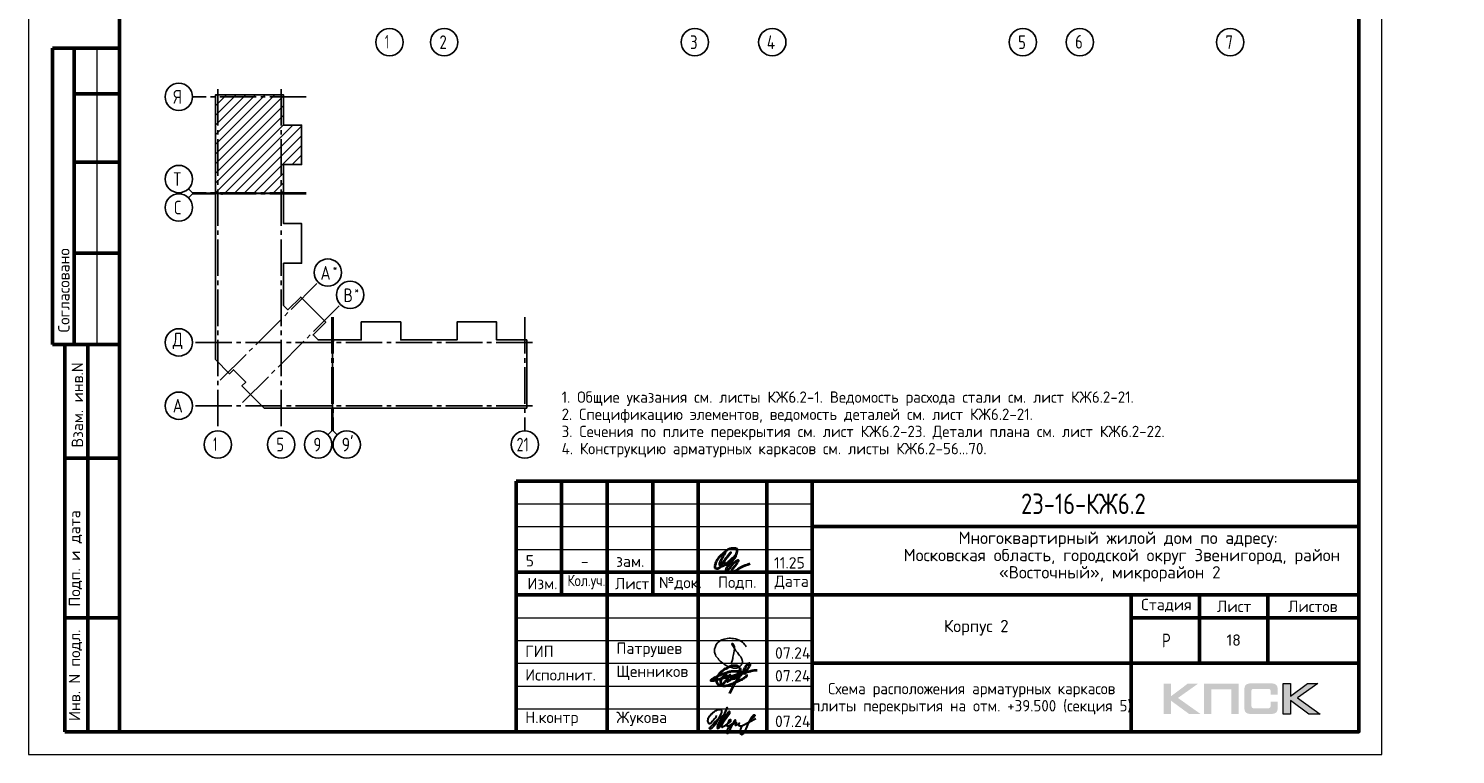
# Model space of a CAD drawing. Header units: millimetres. Extents: x 40580 to 1930067, y -240640 to 81020.
# Tile 312 of 656: x 957990 to 989308, y -240392 to -224462. Entities that reach past the tile are written whole.
import ezdxf

# ---------------------------------------------------------------- set-up
doc = ezdxf.new("R2010")
doc.units = ezdxf.units.MM
doc.linetypes.add('______5', pattern=[1100, 800, -100, 100, -100])
doc.linetypes.add('CENTER', pattern=[2, 1.25, -0.25, 0.25, -0.25])
for name, color, linetype, lineweight in [('Standard', 7, 'Continuous', 25), ('ОСИ', 7, 'CENTER', 15), ('Основная', 7, 'Continuous', 40)]:
    doc.layers.add(name, color=color, linetype=linetype, lineweight=lineweight)
doc.styles.add('GOST 2.304', font='isocpeur.ttf', dxfattribs={"width": 0.8})
doc.styles.add('ISOCPEUR', font='isocpeur.ttf')
doc.styles.get("Standard").update_dxf_attribs({"font": 'isocpeur.ttf'})

# ---------------------------------------------------------------- blocks, each defined once
blk = doc.blocks.new('яяя')
at = {"lineweight": 30}
for points in [[(345424, 110432), (345425, 110410), (345424, 110397), (345417, 110379), (345406, 110350), (345390, 110319), (345357, 110275), (345310, 110221), (345265, 110176), (345198, 110110), (345161, 110077), (345133, 110066), (345116, 110066), (345102, 110075), (345090, 110091), (345082, 110115), (345074, 110146), (345066, 110182), (345064, 110206), (345067, 110234), (345077, 110278), (345095, 110320), (345114, 110361), (345134, 110395), (345159, 110428), (345195, 110469), (345228, 110506), (345284, 110560), (345331, 110595), (345379, 110625), (345435, 110648), (345486, 110670), (345532, 110686), (345573, 110696), (345605, 110698), (345621, 110695), (345635, 110687), (345648, 110671), (345656, 110649), (345659, 110625), (345659, 110583), (345656, 110553), (345647, 110523), (345635, 110489), (345387, 110033), (345349, 109985), (345311, 109948), (345247, 109889), (345209, 109858), (345192, 109844), (345180, 109837), (345157, 109833), (345150, 109835), (345140, 109842), (345135, 109856), (345138, 109881), (345148, 109892), (345183, 109930), (345267, 110024), (345343, 110105), (345455, 110213), (345617, 110343), (345775, 110456), (345811, 110526), (345838, 110607), (345890, 110740), (345902, 110771), (345698, 110295), (345672, 110226), (345626, 110132), (345572, 110032), (345518, 109953), (345481, 109918), (345497, 110001), (345567, 110147), (345655, 110301), (345760, 110442)], [(345481, 109918), (345476, 109896), (345475, 109874), (345485, 109861), (345506, 109866), (345539, 109891), (345632, 109983), (345968, 110450), (346022, 110527), (346029, 110560), (346027, 110579), (346026, 110590), (346010, 110605), (345993, 110609), (345975, 110601), (345962, 110584), (345954, 110562), (345857, 110421), (345783, 110292), (345741, 110183), (345701, 110079), (345665, 109985), (345660, 109952), (345666, 109929), (345669, 109915), (345682, 109910), (345702, 109914), (345735, 109941), (345846, 110007), (346065, 110160), (346075, 110193), (346070, 110217), (346066, 110236), (346052, 110241), (346030, 110241), (346007, 110228), (345978, 110203), (345960, 110164), (345892, 110010), (345895, 109986), (345904, 109966), (345925, 109964), (345969, 109968), (346045, 110000), (346218, 110114), (346261, 110154), (346280, 110184), (346282, 110210), (346278, 110225), (346263, 110229), (346241, 110222), (346220, 110198), (346162, 110049), (345989, 109904), (345932, 109849), (345906, 109805), (345891, 109739), (345890, 109690), (345899, 109652), (345924, 109647), (345956, 109655), (345980, 109674), (346058, 109838), (346158, 110046), (346261, 110098), (346314, 110120), (346292, 110079), (346269, 110036), (346261, 110008), (346267, 109998), (346293, 109998), (346363, 110039), (346445, 110095), (346421, 110068), (346414, 110040), (346407, 110011), (346416, 109990), (346466, 109972), (346509, 109977), (346574, 109984), (347172, 110293)], [(346586, 109971), (346543, 109917), (346509, 109873), (346489, 109825), (346475, 109767), (346472, 109710), (346478, 109675), (346485, 109641), (346501, 109621), (346517, 109602), (346542, 109589), (346568, 109592), (346605, 109620), (346680, 109731), (346736, 109842), (346865, 110115), (346962, 110290), (346969, 110318), (346979, 110360), (347013, 110403), (347056, 110434), (347091, 110450), (347109, 110450), (347121, 110434), (347115, 110405), (347072, 110355), (347012, 110307), (346924, 110222)]]:
    blk.add_lwpolyline(points, dxfattribs=at)
blk = doc.blocks.new('Из_буфера32210')
at = {"color": 7, "lineweight": 25}
blk.add_lwpolyline([(357, 84), (386, 160), (399, 213), (405, 239), (412, 268), (420, 299), (427, 339), (434, 380), (437, 414), (438, 442), (436, 466), (430, 489), (425, 504), (417, 519), (409, 531), (405, 535), (403, 536), (400, 539), (394, 541), (387, 543), (383, 542), (379, 539), (377, 534), (377, 528), (379, 523), (438, 428), (470, 382), (484, 365), (504, 341), (528, 310), (551, 280), (562, 264), (575, 247), (582, 235), (589, 220), (599, 198), (606, 184), (610, 167), (611, 155), (612, 143), (611, 127), (609, 116), (603, 96), (596, 82), (588, 69), (579, 56), (563, 43), (551, 34), (539, 25), (524, 16), (511, 10), (494, 5), (481, 3), (456, 0), (432, 1), (415, 3), (396, 6), (375, 11), (355, 19), (336, 24), (310, 31), (293, 39), (269, 53), (243, 69), (223, 80), (202, 93), (180, 109), (152, 128), (126, 152), (98, 182), (77, 211), (52, 241), (32, 266), (20, 293), (8, 329), (3, 348), (1, 373), (0, 393), (1, 417), (6, 440), (13, 454), (20, 476), (26, 497), (38, 517), (47, 529), (60, 548), (75, 563), (95, 581), (115, 593), (135, 606), (161, 618), (187, 628), (213, 638), (251, 647), (282, 653), (319, 655), (353, 655), (384, 652), (418, 648), (460, 641), (503, 628), (544, 611), (579, 594), (611, 573), (639, 545), (666, 515), (679, 496), (694, 471)], dxfattribs=at)

msp = doc.modelspace()

# ---------------------------------------------------------------- hatches: boundary and pattern name
h = msp.add_hatch(color=256)
h.paths.add_polyline_path([(983663.4, -238834.7), (983435.9, -238834.7), (983063.9, -239114.8), (983063.9, -238834.7), (982906.3, -238834.7), (982906.3, -239506.8), (983063.9, -239506.8), (983063.9, -239211.6), (983466.4, -239506.8), (983718, -239506.8), (983217.4, -239151.4)])
h.paths.add_polyline_path([(983946.2, -238961.3), (984391.5, -238961.3), (984391.5, -239506.8), (984547.8, -239506.8), (984547.8, -238834.7), (984381.2, -238834.7), (983790, -238834.7), (983790, -238993.8), (983790, -239506.8), (983946.2, -239506.8)])
h.paths.add_polyline_path([(985686, -238831.3), (985528.3, -238831.3), (985528.3, -239504.1), (985686, -239504.1), (985686, -239208.1), (986088.4, -239504.1), (986340.1, -239504.1), (985839.5, -239148), (986285.5, -238831.3), (986058.7, -238831.3), (985686, -239111.3)])
msp.add_hatch(color=256).paths.add_polyline_path([(985396.9, -238906), (985394.9, -238898.4), (985392.1, -238892.1), (985388.6, -238885.9), (985385.2, -238879.7), (985381.7, -238874.8), (985377.6, -238870), (985373.4, -238865.2), (985369.3, -238861), (985363.8, -238857.6), (985358.2, -238853.4), (985352, -238849.9), (985345.1, -238847.2), (985338.2, -238844.4), (985330.6, -238841.7), (985323, -238839.6), (985305, -238836.1), (985285.6, -238833.4), (985264.2, -238832), (985240.7, -238831.3), (984839.6, -238831.3), (984816.1, -238832), (984795.4, -238833.4), (984775.3, -238836.1), (984758, -238839.6), (984749.7, -238842.3), (984742.1, -238844.4), (984735.2, -238847.2), (984729, -238850.6), (984722.8, -238853.4), (984716.5, -238857.6), (984711.7, -238861), (984706.9, -238865.2), (984702.7, -238870), (984699.2, -238874.8), (984695.1, -238879.7), (984691.6, -238885.9), (984688.9, -238892.1), (984686.1, -238899), (984683.3, -238906), (984681.3, -238913.6), (984677.8, -238930.2), (984675, -238948.1), (984673, -238968.2), (984673, -238990.3), (984673, -239344.4), (984673, -239366.5), (984675, -239386.5), (984677.8, -239405.2), (984681.3, -239421.8), (984683.3, -239429.4), (984686.1, -239436.3), (984688.9, -239443.2), (984691.6, -239449.5), (984695.1, -239455), (984699.2, -239460.5), (984702.7, -239465.4), (984706.9, -239470.2), (984711.7, -239474.3), (984717.2, -239477.8), (984722.8, -239481.3), (984729, -239484.7), (984735.2, -239488.2), (984742.8, -239490.3), (984749.7, -239493), (984758, -239495.1), (984775.3, -239499.2), (984795.4, -239501.3), (984816.8, -239503.4), (984839.6, -239504.1), (985240.7, -239504.1), (985264.2, -239503.4), (985285.6, -239502), (985305, -239499.2), (985322.3, -239495.8), (985330.6, -239493), (985338.2, -239490.9), (985345.1, -239488.2), (985352, -239484.7), (985358.2, -239482), (985363.8, -239477.8), (985369.3, -239474.3), (985373.4, -239470.2), (985377.6, -239466.1), (985381.7, -239460.5), (985385.2, -239455.7), (985388.6, -239449.5), (985392.1, -239443.2), (985394.9, -239437), (985396.9, -239429.4), (985399.7, -239421.8), (985403.2, -239405.2), (985405.9, -239387.2), (985407.3, -239366.5), (985408, -239344.4), (985408, -239233), (985251, -239233), (985251, -239323.6), (985251, -239329.8), (985250.4, -239336.1), (985249, -239341.6), (985247.6, -239347.1), (985245.5, -239352), (985243.4, -239356.1), (985240.7, -239360.3), (985237.2, -239363.7), (985233.8, -239367.2), (985229.6, -239369.9), (985224.8, -239372), (985219.9, -239374.1), (985215.1, -239375.5), (985208.9, -239376.2), (985202.6, -239376.9), (985196.4, -239377.5), (984872.8, -239377.5), (984867.3, -239376.9), (984862.4, -239376.2), (984858.3, -239374.1), (984854.1, -239372), (984850, -239369.2), (984846.5, -239366.5), (984843.1, -239363), (984840.3, -239358.9), (984837.5, -239354.7), (984835.5, -239350.6), (984833.4, -239345.7), (984832, -239340.9), (984829.9, -239331.2), (984829.2, -239321.5), (984829.2, -238998.6), (984829.2, -238993.1), (984829.9, -238987.6), (984831.3, -238982.7), (984832.7, -238977.9), (984834.1, -238973.7), (984836.2, -238970.3), (984838.9, -238966.8), (984841.7, -238963.3), (984845.2, -238960.6), (984848.6, -238957.8), (984852.8, -238955.7), (984856.9, -238954.4), (984861.7, -238953), (984866.6, -238952.3), (984872.1, -238951.6), (984877.6, -238951.6), (985196.4, -238951.6), (985202.6, -238951.6), (985208.9, -238952.3), (985214.4, -238953.7), (985219.2, -238955.1), (985224.1, -238957.1), (985228.9, -238959.2), (985233.1, -238962.7), (985236.5, -238965.4), (985240, -238969.6), (985242.7, -238973.7), (985245.5, -238977.9), (985247.6, -238982.7), (985249, -238987.6), (985250.4, -238993.1), (985251, -238999.3), (985251, -239005.5), (985251, -239079.5), (985408, -239079.5), (985408, -238990.3), (985407.3, -238968.2), (985405.9, -238948.1), (985403.2, -238930.2), (985399, -238913.6)])

# ---------------------------------------------------------------- linework, layer by layer
at = {"lineweight": 0}
msp.add_lwpolyline([(985528.3, -239504.1), (985528.3, -238831.3), (985686, -238831.3), (985686, -239111.3), (986058.7, -238831.3), (986285.5, -238831.3), (985839.5, -239148), (986340.1, -239504.1), (986088.4, -239504.1), (985686, -239208.1), (985686, -239504.1), (985528.3, -239504.1)], close=True, dxfattribs=at)
at = {"layer": 'Standard', "color": 7, "linetype": 'Continuous', "lineweight": 50, "transparency": 33554687}
for p, q in [((959990.5, -224891.7), (958517.3, -224891.7)), ((958517.3, -224891.7), (958517.3, -231391.7)), ((958517.3, -224891.7), (958517.3, -231391.7)), ((958990.5, -224891.7), (958990.5, -231391.7)), ((959990.5, -225891.7), (958990.5, -225891.7)), ((959990.5, -227391.7), (958990.5, -227391.7)), ((959990.5, -229391.7), (958990.5, -229391.7)), ((958517.3, -231391.7), (959990.5, -231391.7)), ((958790.5, -239891.7), (958790.5, -231391.7)), ((958790.5, -239891.7), (958790.5, -231391.7)), ((959290.5, -239891.7), (959290.5, -231391.7)), ((958790.5, -233891.7), (959990.5, -233891.7)), ((968690.5, -239891.7), (968690.5, -234391.7)), ((968690.5, -234391.7), (987190.5, -234391.7)), ((969690.5, -236891.7), (969690.5, -234391.7)), ((970690.5, -239891.7), (970690.5, -234391.7)), ((971690.5, -236891.7), (971690.5, -234391.7)), ((972690.5, -239891.7), (972690.5, -234391.7)), ((974190.5, -239891.7), (974190.5, -234391.7)), ((975190.5, -239891.7), (975190.5, -234391.7)), ((975190.5, -235391.7), (987190.5, -235391.7)), ((968690.5, -236391.7), (975190.5, -236391.7)), ((968690.5, -236391.7), (975190.5, -236391.7)), ((968690.5, -236891.7), (975190.5, -236891.7)), ((968690.5, -236891.7), (975190.5, -236891.7)), ((975190.5, -236891.7), (987190.5, -236891.7)), ((982190.5, -238391.7), (982190.5, -236891.7)), ((983690.5, -238391.7), (983690.5, -236891.7)), ((985190.5, -238391.7), (985190.5, -236891.7)), ((958790.5, -237391.7), (959990.5, -237391.7)), ((982190.5, -237391.7), (987190.5, -237391.7)), ((975190.5, -238391.7), (987190.5, -238391.7)), ((982190.5, -239891.7), (982190.5, -238391.7)), ((982190.5, -239891.7), (982190.5, -238391.7)), ((959990.5, -239891.7), (958790.5, -239891.7))]:
    msp.add_line(p, q, dxfattribs=at)
at = {"layer": 'Standard', "color": 7, "linetype": 'Continuous', "lineweight": 13, "transparency": 33554687}
for p, q in [((959490.5, -224891.7), (959490.5, -231391.7)), ((961590.5, -228064.7), (961502.6, -227976.8)), ((961590.5, -228089.7), (961502.6, -228177.6)), ((961590.5, -228064.7), (962090.5, -228064.7)), ((961590.5, -228089.7), (962090.5, -228089.7)), ((964648.5, -233291.7), (964648.5, -232791.7)), ((964673.5, -233291.7), (964673.5, -232791.7)), ((964648.5, -233291.7), (964560.6, -233379.6)), ((964673.5, -233291.7), (964761.4, -233379.6)), ((968690.5, -234891.7), (975190.5, -234891.7)), ((968690.5, -235391.7), (975190.5, -235391.7)), ((968690.5, -235891.7), (975190.5, -235891.7)), ((968690.5, -237391.7), (975190.5, -237391.7)), ((968690.5, -237891.7), (975190.5, -237891.7)), ((968690.5, -237891.7), (975190.5, -237891.7)), ((968690.5, -238391.7), (975190.5, -238391.7)), ((968690.5, -238391.7), (975190.5, -238391.7)), ((968690.5, -238891.7), (975190.5, -238891.7)), ((968690.5, -239391.7), (975190.5, -239391.7))]:
    msp.add_line(p, q, dxfattribs=at)
at = {"layer": 'Standard', "color": 7, "linetype": 'Continuous', "lineweight": -3, "transparency": 33554687}
for p, q in [((962090.5, -227220.8), (963393.5, -225917.7)), ((962090.5, -226796.5), (962969.3, -225917.7)), ((962090.5, -226372.2), (962545, -225917.7)), ((962090.5, -225948), (962120.8, -225917.7)), ((962090.5, -227008.6), (963181.4, -225917.7)), ((962090.5, -226584.4), (962757.2, -225917.7)), ((962090.5, -226160.1), (962332.9, -225917.7)), ((962090.5, -227432.9), (963586.5, -225936.9)), ((962090.5, -227645), (963586.5, -226149)), ((962090.5, -227857.1), (963586.5, -226361.2)), ((962090.5, -228069.3), (963586.5, -226573.3)), ((962297.2, -228074.7), (963793.2, -226578.7)), ((962509.3, -228074.7), (963983.5, -226600.5)), ((962721.5, -228074.7), (963983.5, -226812.7)), ((962933.6, -228074.7), (963983.5, -227024.8)), ((963773.7, -227446.7), (963983.5, -227236.9)), ((963145.7, -228074.7), (963586.5, -227633.9)), ((963357.9, -228074.7), (963586.5, -227846.1)), ((963570, -228074.7), (963586.5, -228058.2))]:
    msp.add_line(p, q, dxfattribs=at)
at = {"layer": 'Standard', "color": 7, "linetype": 'Continuous', "lineweight": 25, "transparency": 33554687}
for p, q in [((987190.5, -239891.7), (987190.5, -234391.7)), ((968690.5, -239891.7), (987190.5, -239891.7)), ((968690.5, -239891.7), (987190.5, -239891.7)), ((968690.5, -239891.7), (987190.5, -239891.7))]:
    msp.add_line(p, q, dxfattribs=at)
at = {"layer": 'Standard', "color": 7, "linetype": 'Continuous', "lineweight": 13, "transparency": 33554687}
msp.add_lwpolyline([(957990.5, -240391.7), (987690.5, -240391.7), (987690.5, -198391.7), (957990.5, -198391.7), (957990.5, -240391.7)], close=True, dxfattribs=at)
at = {"layer": 'Standard', "color": 7, "linetype": 'Continuous', "lineweight": 50, "transparency": 33554687}
msp.add_lwpolyline([(959990.5, -198891.7), (987190.5, -198891.7), (987190.5, -239891.7), (959990.5, -239891.7), (959990.5, -198891.7)], close=True, dxfattribs=at)
at = {"layer": 'Standard', "color": 7, "linetype": 'Continuous', "lineweight": 25, "transparency": 33554687}
for points in [[(962090.5, -228074.7), (962090.5, -225917.7), (963586.5, -225917.7), (963586.5, -226578.7), (963983.5, -226578.7), (963983.5, -227446.7), (963586.5, -227446.7), (963586.5, -228074.7), (963568.5, -228074.7), (963568.5, -228054.7), (963553.5, -228054.7), (963553.5, -228074.7), (962090.5, -228074.7)], [(962090.5, -231534.7), (962090.5, -228079.7), (962228.5, -228079.7), (962228.5, -228099.7), (962243.5, -228099.7), (962243.5, -228079.7), (963586.5, -228079.7), (963586.5, -228742.7), (963983.5, -228742.7), (963983.5, -229610.7), (963586.5, -229610.7), (963586.5, -230536.4), (963684.3, -230634.2), (963965.2, -230353.4), (964514.6, -230902.8), (964233.8, -231183.7), (964345.8, -231295.7), (964658.5, -231295.7), (964658.5, -232791.7), (963160.4, -232791.7), (962672.5, -232303.7), (962757.3, -232218.9), (962489.4, -231950.9), (962404.5, -232035.7), (962090.5, -231721.7), (962090.5, -231534.7)], [(964663.5, -232791.7), (964663.5, -231328.7), (964683.5, -231328.7), (964683.5, -231313.7), (964663.5, -231313.7), (964663.5, -231295.7), (965291.5, -231295.7), (965291.5, -230898.7), (966159.5, -230898.7), (966159.5, -231295.7), (966777.5, -231295.7), (967395.5, -231295.7), (967395.5, -230898.7), (968263.5, -230898.7), (968263.5, -231295.7), (968924.5, -231295.7), (968924.5, -232791.7), (966777.5, -232791.7), (964663.5, -232791.7)]]:
    msp.add_lwpolyline(points, dxfattribs=at)
at = {"layer": 'ОСИ', "color": 8, "linetype": '______5', "lineweight": -3, "transparency": 33554687}
for p, q in [((962143.5, -225790.4), (962143.5, -233291.7)), ((963533.5, -225790.4), (963533.5, -233291.7)), ((964086.5, -225960.7), (961590.5, -225960.7)), ((964086.5, -228064.7), (961590.5, -228064.7)), ((964086.5, -228089.7), (961590.5, -228089.7)), ((962198.7, -232179.3), (964348.5, -230029.5)), ((962688.7, -232669.3), (964838.5, -230519.5)), ((964648.5, -230795.7), (964648.5, -233291.7)), ((964673.5, -230795.7), (964673.5, -233291.7)), ((968881.5, -230795.7), (968881.5, -233291.7)), ((969051.8, -231348.7), (961590.5, -231348.7)), ((969051.8, -231348.7), (961590.5, -231348.7)), ((969051.8, -232738.7), (961590.5, -232738.7))]:
    msp.add_line(p, q, dxfattribs=at)
at = {"layer": 'ОСИ', "color": 7, "linetype": 'Continuous', "lineweight": -3, "transparency": 33554687}
for centre in [(965914.5, -224761.7), (967114.5, -224761.7), (972614.5, -224761.7), (974314.5, -224761.7), (979814.5, -224761.7), (981064.5, -224761.7), (984364.5, -224761.7), (961290.5, -225960.7), (961290.5, -227764.7), (961290.5, -228389.7), (964560.6, -229817.4), (965050.6, -230307.4), (961290.5, -231348.7), (961290.5, -231348.7), (961290.5, -232738.7), (962143.5, -233591.7), (963533.5, -233591.7), (964348.5, -233591.7), (964973.5, -233591.7), (968881.5, -233591.7)]:
    msp.add_circle(centre, 300, dxfattribs=at)
at = {"layer": 'Основная', "color": 7, "ltscale": 100}
msp.add_spline([(973283.3, -235954.2), (973213.9, -236080.6), (973156.9, -236202.5), (973156.9, -236230.4), (973191.6, -236212.5), (973288.9, -236107.4), (973400.7, -235959.8), (973320.2, -236063.8), (973257.5, -236158.9), (973265.4, -236220.4), (973324.6, -236214.8), (973402.9, -236148.8), (973494.6, -236040.3), (973546.1, -235936.3), (973539.4, -235888.2), (973455.1, -235872), (973380.6, -235882.6), (973250.8, -235967.6), (973133.4, -236077.2), (973076.4, -236174.5), (973055.1, -236247.2), (973056.2, -236294.2), (973096.5, -236312.1), (973164.7, -236288.6), (973352.6, -236163.3), (973506.9, -236035.8), (973351.2, -236246.7), (973295.7, -236344), (973295.6, -236362.4), (973329.1, -236345.6), (973423.1, -236248.3), (973548.3, -236133.1), (973567.3, -236128.7), (973549.4, -236171.2), (973472.4, -236283), (973425.3, -236370.2), (973432, -236389.3), (973467.8, -236380.3), (973631.1, -236280.8), (973825.7, -236202.5)], degree=3, dxfattribs=at)
at = {"layer": 'Основная'}
for points in [[(973383.8, -239050.5), (973502.3, -238819.2), (973652.5, -238607.3), (973744, -238448.7), (973768.1, -238415.4), (973789.6, -238393.4), (973801.5, -238391.1), (973808.4, -238390.3), (973813.6, -238391.6), (973817.6, -238394.4), (973819.7, -238398.6), (973820.5, -238401.8), (973822.7, -238408.7), (973822.2, -238412.1), (973822, -238419.5), (973820.5, -238423.5), (973819.4, -238435), (973806.9, -238461), (973777.6, -238504.4), (973729.3, -238556.6), (973670.6, -238598.5), (973635.8, -238619.4), (973616.6, -238623.4), (973441.8, -238671.8), (973248, -238716.4), (973112.7, -238755.2), (973032, -238775), (972988, -238777), (972967.5, -238766.5), (972978.8, -238757.1), (972989.1, -238743.5), (973006.6, -238732.2), (973069.8, -238694.3), (973159, -238651.2), (973248.9, -238612), (973335, -238584.7), (973418.9, -238566.9), (973522.6, -238563.3), (973570.4, -238560.6)], [(973745.2, -238638.1), (973742.7, -238678), (973724.4, -238693), (973692.8, -238718.7), (973613.7, -238764.5), (973533.9, -238796.1), (973460.7, -238831.9), (973303.3, -238888), (973210.2, -238889.1), (973166.4, -238878), (973138.1, -238860.3), (973120.9, -238849.2), (973104.8, -238820.4), (973095.4, -238791.5), (973100.4, -238738.3), (973106.5, -238698.4), (973132.6, -238648.4), (973163.5, -238608.7), (973213, -238561.4), (973256.2, -238524.8), (973316.1, -238494.8), (973378.8, -238464.3), (973442.5, -238442.2), (973481.6, -238436.7), (973529.6, -238440.5), (973551.2, -238452.7), (973575.3, -238470.8), (973588.9, -238487.6), (973606.1, -238510.4), (973607.2, -238540.9), (973605.6, -238557), (973601.2, -238577.2), (973594.5, -238593), (973583.4, -238603), (973570.6, -238603), (973560.1, -238596.3), (973561.2, -238571.9), (973571.7, -238559.7), (973621, -238576.1), (973644, -238587.6), (973695.7, -238606.1), (973711.1, -238613.4), (973721.2, -238620.1)], [(973317.7, -238758.2), (973316.6, -238676.3), (973307.4, -238653.8), (973285.9, -238645.3), (973268.9, -238656), (973251.2, -238671.2), (973228.3, -238697.4), (973205.7, -238721.1), (973189.1, -238746.9), (973185.4, -238768.4), (973178.7, -238805.7), (973182.1, -238820.1), (973196.1, -238842.7), (973217.6, -238845.3), (973246, -238832), (973270.1, -238801.7), (973288.2, -238784.3), (973311.8, -238765.1), (973349.2, -238696.7), (973369.9, -238663.4), (973387.6, -238642), (973320.7, -238750.3), (973322.5, -238771.7), (973327, -238790.6), (973348.1, -238779.1), (973372.8, -238766.5), (973405, -238737), (973407.9, -238731.8), (973416.8, -238703), (973422, -238688.2), (973423.8, -238682.3), (973420.1, -238718.5), (973423.1, -238731.4), (973439.4, -238730.7), (973461.6, -238724), (973481.1, -238691.1), (973483, -238672.3), (973473.4, -238722.9), (973483, -238723.3), (973515.5, -238711.1), (973540.3, -238693.7), (973543.3, -238660.1), (973545.1, -238645.7), (973548.1, -238676.3), (973566.5, -238677.4), (973583.9, -238675.2), (973596.9, -238640.8), (973599.4, -238632.7), (973599.1, -238640.5), (973594.3, -238666), (973610.5, -238670.4)], [(973648.7, -238613.5), (973708.5, -238595.3), (973779.8, -238573.3), (973818, -238565.4), (973887.4, -238546.8), (973943.3, -238540.2), (973984, -238541)]]:
    msp.add_spline(points, degree=3, dxfattribs=at)

# ---------------------------------------------------------------- block references
at = {"color": 1, "ltscale": 100}
msp.add_blockref('Из_буфера32210', (973045.5, -238497.9), dxfattribs=at)
at = {"color": 2, "lineweight": 60, "xscale": 0.5, "yscale": 0.5, "zscale": 0.5}
msp.add_blockref('яяя', (800369.8, -294750.2), dxfattribs=at)

# ---------------------------------------------------------------- texts
at = {"layer": 'Standard', "color": 7, "linetype": 'Continuous', "lineweight": 50, "transparency": 33554687, "char_height": 250, "attachment_point": 7, "rotation": 90, "style": 'GOST 2.304'}
for s, insert, width in [('\\A1;{\\fISOCPEUR|i0|b0;\\H250.000000;\\W1.000000;\\C7;Согласовано}\\P', (958890.5, -231130.2), 2071.875), ('\\A1;{\\fISOCPEUR|i0|b0;\\H250.000000;\\W1.000000;\\C7;Взам. инв.N}\\P', (959188.4, -233655.8), 1909.099), ('\\A1;{\\fISOCPEUR|i0|b0;\\H250.000000;\\W1.000000;\\C7;Подп. и дата}\\P', (959164.8, -237149.5), 2197.059), ('\\A1;{\\fISOCPEUR|i0|b0;\\H250.000000;\\W1.000000;\\C7;Инв. N подл.}\\P', (959164.8, -239657.7), 2021.795)]:
    msp.add_mtext(s, dxfattribs=dict(at, insert=insert, width=width))
at = {"layer": 'Standard', "color": 7, "linetype": 'Continuous', "lineweight": 13, "transparency": 33554687, "insert": (969690.5, -232425), "char_height": 250, "width": 12920.833, "attachment_point": 1, "line_spacing_factor": 0.903614}
msp.add_mtext('{\\W0.9524;1. Общие указания см. листы КЖ6.2-1. Ведомость расхода стали см. лист КЖ6.2-21.}\\P{\\W0.9524;2. Спецификацию элементов, ведомость деталей см. лист КЖ6.2-21.}\\P{\\W0.9524;3. Сечения по плите перекрытия см. лист КЖ6.2-23. Детали плана см. лист КЖ6.2-22.}\\P{\\W0.9524;4. Конструкцию арматурных каркасов см. листы КЖ6.2-56...70.}', dxfattribs=at)
at = {"layer": 'Standard', "color": 7, "linetype": 'Continuous', "lineweight": 25, "transparency": 33554687, "style": 'ISOCPEUR'}
for s, insert, char_height, width, attachment_point in [('\\W0.75;21', (968701.5, -233741.7), 300, 472.641, 7), ('Многоквартирный\\~жилой\\~дом\\~по\\~адресу:\\~', (978400.5, -235846.7), 270, 5717.08, 7), ('5', (968992.6, -236016.9), 250, 283.333, 2), ('зам.', (971197, -236025.9), 250, 283.333, 2), ('11.25', (974351, -236311.8), 250, 693.365, 7), ('Московская\\~область,\\~городской\\~округ\\~Звенигород,\\~район\\~', (977194.5, -236224.7), 270, 8136.208, 7), ('Изм.', (968938.4, -236766.9), 250, 631.146, 7), ('-', (970197, -236025.9), 250, 283.333, 2), ('Лист', (970861.3, -236766.9), 250, 782.227, 7), ('Дата', (974363.5, -236766.9), 250, 782.227, 7), ('«Восточный»,\\~микрорайон\\~2', (979287, -236602.7), 270, 3952.828, 7), ('\\W0.83;Кол.уч.', (969817.4, -236766.9), 250, 799.955, 7), ('№док.', (971825.9, -236784.3), 250, 853.387, 7), ('Подп.', (973121.8, -236777.4), 250, 764.539, 7), ('Стадия', (982411, -237266.9), 250, 1031.097, 7), ('Лист', (984074.1, -237266.9), 250, 782.227, 7), ('Листов', (985633.3, -237266.9), 250, 1066.504, 7), ('Корпус\\~2', (978078.5, -237781.7), 270, 1362.881, 7), ('ГИП', (968890.5, -238254.2), 250, 586.81, 7), ('Патрушев', (970890.5, -238254.2), 250, 1386.365, 7), ('07.24', (974373.6, -238290.4), 250, 817.627, 7), ('\\W0.77;Р', (982867.5, -238041.7), 300, 262.931, 7), ('Исполнит.', (968890.5, -238770), 250, 1386.365, 7), ('Щенников', (970890.5, -238760.3), 250, 1333.081, 7), ('07.24', (974373.6, -238790.4), 250, 817.627, 7), ('Н.контр', (968890.5, -239770), 250, 1102.087, 7), ('Жукова', (970890.5, -239770), 250, 1031.11, 7), ('07.24', (974373.6, -239790.4), 250, 817.627, 7)]:
    msp.add_mtext(s, dxfattribs=dict(at, insert=insert, char_height=char_height, width=width, attachment_point=attachment_point))
at = {"layer": 'Standard', "color": 7, "linetype": 'Continuous', "lineweight": 50, "transparency": 33554687, "insert": (979773, -235116.7), "char_height": 450, "width": 3070.526, "attachment_point": 7, "style": 'GOST 2.304'}
msp.add_mtext('23-16-КЖ6.2', dxfattribs=at)
at = {"layer": 'Standard', "color": 7, "linetype": 'Continuous', "lineweight": 13, "transparency": 33554687, "insert": (984440.5, -237881.7), "char_height": 250, "width": 393.75, "attachment_point": 5, "style": 'ISOCPEUR'}
msp.add_mtext('\\A1;{\\fISOCPEUR|i0|b0;\\H250.000000;\\W1.000000;\\C7;18}\\P', dxfattribs=at)
at = {"layer": 'Standard', "color": 7, "linetype": 'Continuous', "lineweight": 25, "transparency": 33554687, "insert": (978690.5, -238820.9), "char_height": 250, "width": 7087.5, "attachment_point": 2, "line_spacing_factor": 0.903614, "style": 'ISOCPEUR'}
msp.add_mtext('{\\W0.9524;Схема расположения арматурных каркасов}\\P{\\W0.9524;плиты перекрытия на отм. +39.500 (секция 5)}', dxfattribs=at)
at = {"layer": 'ОСИ', "color": 7, "linetype": 'Continuous', "lineweight": 25, "transparency": 33554687, "attachment_point": 7, "style": 'ISOCPEUR'}
for s, insert, char_height, width in [('\\W0.56;1', (965814.5, -224901.7), 300, 233.324), ('\\W0.78;2', (967009.5, -224911.7), 300, 326.834), ('\\W0.78;3', (972509.5, -224911.7), 300, 326.834), ('\\W0.80;4', (974194.5, -224911.7), 300, 359.83), ('\\W0.78;5', (979709.5, -224911.7), 300, 326.834), ('\\W0.78;6', (980959.5, -224901.7), 300, 326.853), ('\\W0.78;7', (984259.5, -224911.7), 300, 326.853), ('\\W0.80;Я', (961170.5, -226110.7), 300, 359.83), ('\\W0.80;Т', (961170.5, -227914.7), 300, 359.83), ('\\W0.78;С', (961185.5, -228539.7), 300, 326.834), ('\\W0.82;А', (964399.1, -229974.9), 300, 392.649), ('\\W0.80;*', (964669.1, -229799.9), 180, 215.891), ('\\W0.80;В', (964904.1, -230464.9), 300, 359.839), ('\\W0.80;*', (965144.1, -230289.9), 180, 215.891), ('\\W0.82;Д', (961155.5, -231498.7), 300, 392.649), ('\\W0.82;А', (961155.5, -232888.7), 300, 392.649), ('\\W0.56;1', (962043.5, -233731.7), 300, 233.343), ('\\W0.78;5', (963428.5, -233741.7), 300, 326.853), ('\\W0.78;9', (964243.5, -233741.7), 300, 326.834), ("\\W0.84;9'", (964862, -233741.7), 300, 441.046)]:
    msp.add_mtext(s, dxfattribs=dict(at, insert=insert, char_height=char_height, width=width))

doc.saveas('drawing.dxf')
